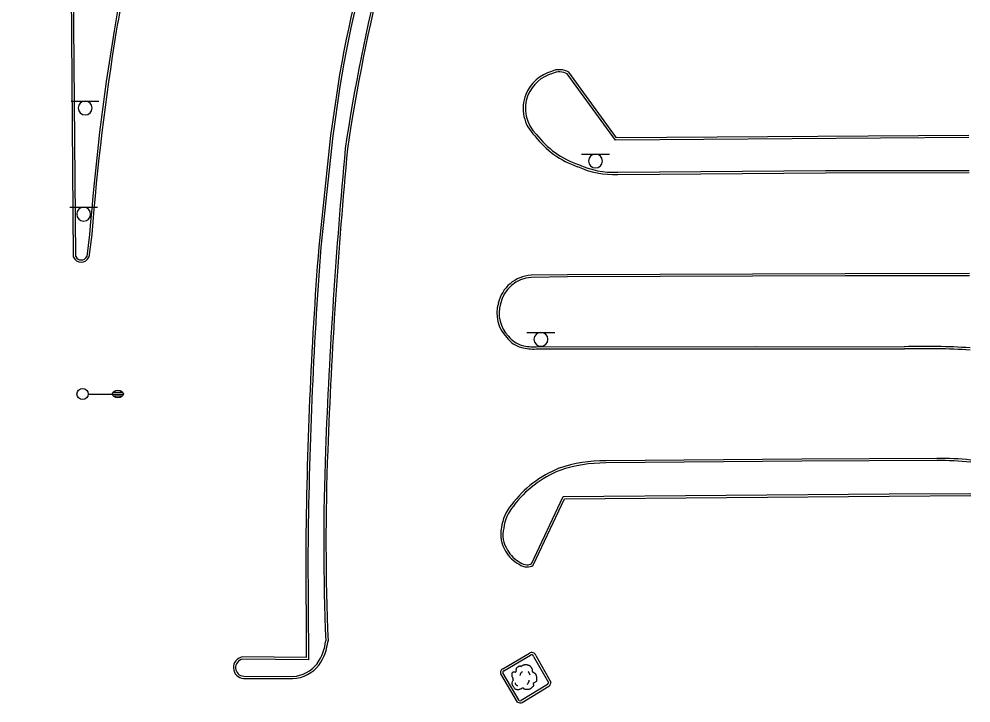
# Model space of a CAD drawing. Extents: x 2145380 to 2157287, y 139568 to 149130.
# Drawn here: x 2151158.9 to 2151415, y 144590 to 144774 of the extents above; entities that cross this region are included whole.
import ezdxf

# ---------------------------------------------------------------- set-up
doc = ezdxf.new("R2010")
doc.units = 0
for name, color, linetype in [('TOPO_Curb Back', 7, 'Continuous'), ('TOPO_Light Pole', 7, 'Continuous'), ('TOPO_Sign', 7, 'Continuous'), ('TOPO_Tree', 7, 'Continuous')]:
    doc.layers.add(name, color=color, linetype=linetype)

# ---------------------------------------------------------------- blocks, each defined once
blk = doc.blocks.new('LP')
at = {"layer": 'TOPO_Light Pole'}
blk.add_line((3.81, 0), (20.32, 0), dxfattribs=at)
for points in [[(20.32, 0), (27.94, 0)], [(20.32, 0), (23.5, 0)], [(20.83, 1.27), (27.43, 1.27)], [(20.83, 1.27), (23.5, 1.27)], [(23.71, 1.27), (27.43, 1.27)], [(23.71, 0), (27.94, 0)], [(20.83, -1.27), (27.43, -1.27)], [(20.83, -1.27), (23.5, -1.27)], [(23.71, -1.27), (27.43, -1.27)]]:
    blk.add_lwpolyline(points, dxfattribs=at)
blk.add_circle((0, 0), 3.81, dxfattribs=at)
blk.add_ellipse((24.13, 0), major_axis=(3.81, 0), ratio=0.666667, dxfattribs=at)
blk = doc.blocks.new('TREE')
at = {"layer": 'TOPO_Tree'}
for points in [[(-14.1, -0.4), (-14.2, 0.5), (-14.4, 1.4), (-14.6, 2.3), (-14.8, 3.2), (-15.5, 4), (-15.7, 4.9), (-15.8, 5.6), (-15.7, 6.3), (-15.7, 7), (-15.6, 7.9), (-15.7, 8.8), (-15.1, 9.7), (-14.6, 10.4), (-13.8, 10.5), (-13, 10.7), (-12.2, 11), (-11.1, 10), (-10.4, 10.7), (-9.4, 11.7), (-10.3, 13.3), (-9.8, 14.4), (-9.6, 15.1), (-9.3, 15.9), (-8.8, 16.5), (-8.2, 17.3), (-7.5, 17.7), (-6.7, 18.1), (-6.1, 18.4), (-5.6, 18.6), (-5.1, 18.7), (-4.5, 18.7), (-4, 18.5), (-3.5, 18.1)], [(-3.5, 17.6), (-3.1, 18.3), (-2.6, 18.8), (-1.9, 19.2), (-1, 19.7), (-0.2, 20), (0.7, 20.2), (1.6, 20.5), (2.5, 20.8), (3.4, 20.8), (4.1, 20.7), (4.8, 20.5), (5.5, 20.2), (6.4, 19.9), (7.3, 19.7), (8.2, 19.2), (9.4, 18.4), (10, 17.2), (10.8, 16), (11.2, 15.3), (11.6, 14.6), (11.9, 13.9), (12.2, 13.1), (11.4, 12), (11.9, 11.2), (12, 11), (12.2, 10.9), (12.4, 10.7), (12.9, 10.4), (13.5, 10), (14, 9.7), (14.7, 9.2), (15.4, 8.7), (16.1, 8.1), (16.7, 7.5), (16.9, 6.7), (17.1, 6), (17.6, 4.4), (17.7, 2.8), (17.7, 1.2), (17.7, -0.2), (17.8, -2.2), (16.6, -3), (15.5, -3.8), (14.3, -4.6), (13.2, -5.3)], [(13.2, -5.3), (13.3, -5.8), (13.4, -6.3), (13.4, -6.7), (13.8, -8.5), (12.2, -10), (10.8, -11.5), (10, -12.3), (9.1, -12.8), (8.2, -13.1), (6, -13.8), (3.3, -13.6), (1.3, -13.1), (0.5, -12.9), (-0.1, -11.4), (-0.8, -11.5), (-2, -11.6), (-3.3, -12.8), (-4.5, -13.1), (-6.1, -13.5), (-7.8, -14), (-9.3, -13.6), (-11.4, -13.1), (-12.8, -11.4), (-14.1, -9.4), (-15.3, -7.3), (-15.6, -5.1), (-15.1, -3), (-14.9, -1.9), (-13.9, -0.8), (-13.5, 0.1)], [(-4.2, 5.1), (-4.5, 6.1), (-4.3, 7.2), (-3.8, 8.2), (-3.3, 9.3), (-2.7, 10.3), (-1.6, 11)], [(5.9, 11.2), (6.5, 10.7), (7, 10.2), (7.4, 9.5), (7.9, 8.6), (8.3, 7.6), (8.5, 6.6)], [(-11.4, -4.5), (-11.5, -5.4), (-11, -6.3), (-10.1, -7.2), (-9.3, -8), (-8.5, -8.3), (-7.7, -8.1)], [(4.8, -6.3), (5.7, -5.7), (6.3, -4.9), (6.8, -3.9), (7.4, -2.8), (7.6, -1.7), (7.5, -0.6)]]:
    blk.add_open_spline(points, degree=3, dxfattribs=at)

msp = doc.modelspace()

# ---------------------------------------------------------------- linework, layer by layer
at = {"layer": 'TOPO_Curb Back'}
for p, q in [((2151244.61, 144755.89), (2151242.66, 144742.67)), ((2151245.2, 144755.8), (2151243.26, 144742.59)), ((2151242.66, 144742.67), (2151239.5, 144712.67)), ((2151243.26, 144742.59), (2151240.1, 144712.61)), ((2151236.01, 144630.63), (2151236.15, 144602.25)), ((2151236.61, 144630.63), (2151236.75, 144601.65)), ((2151236.15, 144602.25), (2151218.95, 144602.38)), ((2151236.75, 144601.65), (2151219, 144601.78)), ((2151219.32, 144597.23), (2151232.51, 144597.15)), ((2151219.3, 144596.63), (2151232.53, 144596.55))]:
    msp.add_line(p, q, dxfattribs=at)
for points in [[(2151173.54, 144709.93), (2151172.86, 144793.31), (2151172.76, 144816.41), (2151158.86, 144816.64)], [(2151174.14, 144710.07), (2151173.46, 144793.31), (2151173.36, 144817), (2151158.89, 144817.24)], [(2151414.44, 144742.08), (2151319.34, 144741.43), (2151306.39, 144759.23)], [(2151414.44, 144742.68), (2151319.65, 144742.03), (2151306.8, 144759.69)], [(2151319.96, 144732.8), (2151375.89, 144733.21), (2151414.49, 144733.27)], [(2151319.98, 144732.2), (2151375.89, 144732.61), (2151414.5, 144732.67)], [(2151177.84, 144716.05), (2151177.08, 144710.1)], [(2151178.44, 144715.99), (2151177.66, 144709.93)], [(2151414.66, 144705.54), (2151381.2, 144705.46), (2151306.46, 144705.21), (2151296.67, 144705.09)], [(2151414.66, 144704.94), (2151381.2, 144704.86), (2151306.46, 144704.61), (2151296.69, 144704.49)], [(2151298, 144685.84), (2151357.36, 144685.89), (2151397.08, 144685.83)], [(2151298.02, 144685.24), (2151357.36, 144685.29), (2151397.09, 144685.23)], [(2151405.81, 144655.81), (2151369.52, 144655.62), (2151316.72, 144655.17)], [(2151405.82, 144655.21), (2151369.52, 144655.02), (2151316.72, 144654.57)], [(2151296.72, 144627.48), (2151305.26, 144645.53), (2151392.97, 144646.25), (2151415.01, 144646.38)], [(2151297.21, 144627.1), (2151305.65, 144644.93), (2151392.98, 144645.65), (2151415.02, 144645.78)], [(2151289.03, 144599.19), (2151296.19, 144603.39)], [(2151289.33, 144598.68), (2151296.53, 144602.89)], [(2151297.32, 144602.54), (2151301.36, 144595.5)], [(2151297.9, 144602.75), (2151301.98, 144595.64)], [(2151293.01, 144590.23), (2151288.5, 144597.85)], [(2151293.44, 144590.68), (2151289.03, 144598.13)], [(2151301.06, 144594.96), (2151294.01, 144590.64)], [(2151301.42, 144594.48), (2151294.26, 144590.09)]]:
    msp.add_lwpolyline(points, dxfattribs=at)
for centre, radius, start, end in [((2151515.62, 144713.36), 274.33, 160.3262, 171.0806), ((2151515.62, 144713.36), 273.73, 160.3268, 171.0801), ((2151699.76, 144673.3), 457.86, 165.5024, 171.7356), ((2151699.78, 144673.3), 457.28, 165.5035, 171.7335), ((2151284.91, 144755.27), 101.67, 163.8507, 171.1876), ((2151284.92, 144755.27), 101.07, 163.8501, 171.189), ((2151820.63, 144666.43), 644.7, 170.67927, 175.58572), ((2151820.6, 144666.43), 644.07, 170.67888, 175.58712), ((2151305.3, 144749.37), 10.99, 106.4938, 156.6902), ((2151305.3, 144749.37), 10.39, 106.2633, 156.6339), ((2151304.28, 144755.27), 5.09, 60.3065, 114.3281), ((2151304.28, 144755.27), 4.49, 61.9051, 114.8434), ((2151304.79, 144749.97), 10.29, 158.6325, 226.1137), ((2151304.79, 144749.97), 9.69, 158.6918, 226.3858), ((2151316.97, 144757.24), 24.26, 217.261, 251.2595), ((2151316.97, 144757.24), 23.66, 217.147, 251.3294), ((2152701.93, 144602.75), 1461.65, 174.64659, 177.83732), ((2152701.94, 144602.75), 1461.06, 174.6472, 177.83731), ((2151318.91, 144755.88), 23.7, 245.7551, 272.59), ((2151318.91, 144755.88), 23.11, 245.6841, 272.6178), ((2152435.84, 144620.74), 1199.86, 175.60599, 179.52773), ((2152435.81, 144620.74), 1199.24, 175.60634, 179.52757), ((2151175.6, 144710.83), 2.25, 203.5929, 336.222), ((2151175.6, 144710.83), 1.65, 207.5366, 333.4352), ((2151297.29, 144695.41), 9.7, 93.6979, 167.2166), ((2151297.29, 144695.41), 9.1, 93.7946, 167.3491), ((2151296.76, 144694.86), 9.32, 163.1889, 224.6458), ((2151296.76, 144694.86), 8.72, 163.0501, 224.9337), ((2151295.89, 144692.54), 7.15, 216.3249, 255.2353), ((2151295.89, 144692.54), 6.55, 215.9436, 255.265), ((2151297.14, 144696.77), 11.56, 254.5721, 274.355), ((2151297.14, 144696.77), 10.96, 254.5551, 274.4709), ((2151402.68, 144487.43), 198.48, 86.5055, 91.6162), ((2151402.68, 144487.43), 197.88, 86.4939, 91.6187), ((2151878.85, 144633.36), 638, 177.79539, 182.39496), ((2151878.81, 144633.36), 637.36, 177.79529, 182.39953), ((2151316.42, 144617.21), 37.96, 89.5425, 108.8352), ((2151316.42, 144617.21), 37.36, 89.5344, 108.8109), ((2151406.82, 144582.53), 73.28, 83.6233, 90.7894), ((2151406.82, 144582.52), 72.7, 83.5688, 90.791), ((2151315.19, 144625.66), 29.61, 111.8732, 143.4194), ((2151315.19, 144625.66), 29.01, 111.9055, 143.4711), ((2151299.69, 144635.97), 11.06, 138.4388, 173.7793), ((2151299.69, 144635.97), 10.46, 138.2974, 173.9998), ((2151296.49, 144635.24), 8.03, 166.1301, 213.528), ((2151296.49, 144635.24), 7.43, 165.8219, 213.6907), ((2151297.4, 144635.11), 8.74, 209.4922, 242.9154), ((2151297.4, 144635.11), 8.14, 209.3431, 243.3563), ((2151295.49, 144629.91), 3.31, 231.3934, 270.8241), ((2151295.49, 144629.91), 2.71, 230.1496, 271.816), ((2151295.82, 144628.71), 2.12, 262.2006, 310.7108), ((2151295.82, 144628.71), 1.52, 260.5484, 306.2891), ((2151227.8, 144608.35), 13.7, 325.7915, 353.0969), ((2151227.8, 144608.35), 14.3, 325.7294, 353.2943), ((2151219.44, 144599.52), 2.9, 99.7279, 267.2123), ((2151296.83, 144602.51), 1.09, 12.7814, 125.9521), ((2151296.83, 144602.51), 0.492, 4.2947, 128.7005), ((2151219.44, 144599.52), 2.3, 100.9814, 266.9141), ((2151232.07, 144606.01), 8.87, 272.8829, 322.7873), ((2151232.07, 144606.01), 9.47, 272.7781, 322.8833), ((2151289.39, 144598.28), 0.985, 107.6233, 206.0183), ((2151289.39, 144598.28), 0.385, 107.6109, 203.2732), ((2151300.41, 144595.68), 0.971, 312.4348, 349.6721), ((2151300.41, 144595.68), 1.57, 310.0922, 358.5177), ((2151293.79, 144591.52), 1.5, 239.0515, 288.2716), ((2151293.79, 144591.52), 0.903, 247.5425, 284.4401)]:
    msp.add_arc(centre, radius, start, end, dxfattribs=at)
at = {"layer": 'TOPO_Sign'}
for points in [[(2151172.89, 144751.92), (2151180.38, 144751.93)], [(2151176.64, 144751.92), (2151176.64, 144751.92)], [(2151174.77, 144750.05), (2151174.77, 144750.05)], [(2151178.5, 144750.05), (2151178.5, 144750.05)], [(2151176.64, 144748.19), (2151176.64, 144748.19)], [(2151310.24, 144737.65), (2151317.74, 144737.66)], [(2151312.12, 144735.79), (2151312.12, 144735.79)], [(2151313.99, 144737.65), (2151313.99, 144737.65)], [(2151315.86, 144735.79), (2151315.86, 144735.79)], [(2151313.99, 144733.92), (2151313.99, 144733.92)], [(2151172.5, 144723.36), (2151180, 144723.36)], [(2151176.25, 144723.36), (2151176.25, 144723.36)], [(2151174.39, 144721.49), (2151174.39, 144721.49)], [(2151178.12, 144721.49), (2151178.12, 144721.49)], [(2151176.25, 144719.62), (2151176.25, 144719.62)], [(2151295.55, 144689.7), (2151303.04, 144689.7)], [(2151299.3, 144689.7), (2151299.3, 144689.7)], [(2151297.43, 144687.83), (2151297.43, 144687.83)], [(2151301.16, 144687.83), (2151301.16, 144687.83)], [(2151299.3, 144685.96), (2151299.3, 144685.96)]]:
    msp.add_lwpolyline(points, dxfattribs=at)
for centre, start, end in [((2151176.64, 144750.05), 90, 180), ((2151176.64, 144750.05), 360, 90), ((2151176.64, 144750.05), 180, 270), ((2151176.64, 144750.05), 270, 0), ((2151313.99, 144735.79), 90, 180), ((2151313.99, 144735.79), 180, 270), ((2151313.99, 144735.79), 360, 90), ((2151313.99, 144735.79), 270, 0), ((2151176.25, 144721.49), 90, 180), ((2151176.25, 144721.49), 360, 90), ((2151176.25, 144721.49), 180, 270), ((2151176.25, 144721.49), 270, 0), ((2151299.3, 144687.83), 90, 180), ((2151299.3, 144687.83), 360, 90), ((2151299.3, 144687.83), 180, 270), ((2151299.3, 144687.83), 270, 0)]:
    msp.add_arc(centre, 1.87, start, end, dxfattribs=at)

# ---------------------------------------------------------------- block references
at = {"layer": 'TOPO_Light Pole', "xscale": 0.39370000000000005, "yscale": 0.3937000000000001}
msp.add_blockref('LP', (2151175.95, 144673.11), dxfattribs=at)
at = {"layer": 'TOPO_Tree', "xscale": 0.19685000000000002, "yscale": 0.19685000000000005}
msp.add_blockref('TREE', (2151294.62, 144596.29), dxfattribs=at)

doc.saveas('drawing.dxf')
